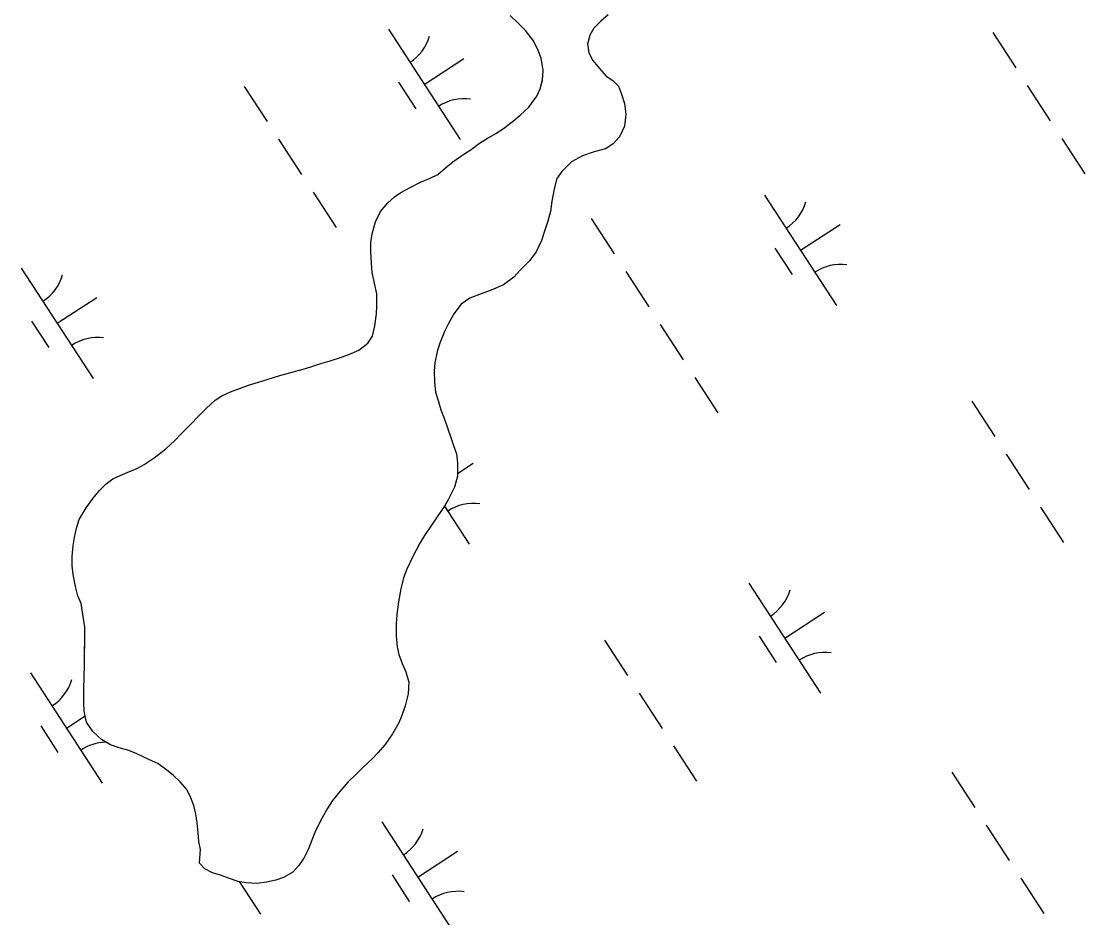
# Model space of a CAD drawing. Extents: x 3953924 to 3974542, y 193747 to 216192.
# Drawn here: x 3963985.5 to 3964389.4, y 208191.3 to 208531.8 of the extents above; entities that cross this region are included whole.
import ezdxf

# ---------------------------------------------------------------- set-up
doc = ezdxf.new("R2010")
doc.units = 0
doc.layers.add('V-TOPO-SHOR', color=7, linetype='Continuous')
doc.layers.add('V-WETL-SWMP', color=7, linetype='Continuous')

msp = doc.modelspace()

# ---------------------------------------------------------------- linework, layer by layer
at = {"layer": 'V-TOPO-SHOR'}
for points in [[(3964208.37, 208534.29), (3964205.65, 208531.84), (3964202.92, 208529.27), (3964201.43, 208526.56), (3964200.55, 208523.12), (3964201.03, 208519.91), (3964202.62, 208516.95), (3964205.06, 208513.86), (3964207.64, 208511.01), (3964210.21, 208509.4), (3964212.3, 208507.17), (3964213.51, 208504.21), (3964214.6, 208500.63), (3964215.08, 208496.57), (3964214.56, 208492.01), (3964212.69, 208487.95), (3964210.34, 208485.26), (3964207.37, 208483.42), (3964203.06, 208482.21), (3964198.62, 208480.76), (3964194.41, 208478.44), (3964190.82, 208474.76), (3964188.96, 208472.06), (3964187.83, 208468.25), (3964186.95, 208463.57), (3964186.44, 208459.63), (3964185.43, 208455.94), (3964184.31, 208452.5), (3964183.05, 208448.56), (3964181.06, 208444.26), (3964178.46, 208440.83), (3964174.99, 208437.27), (3964172.52, 208434.7), (3964168.68, 208431.76), (3964163.99, 208429.69), (3964160.16, 208428.36), (3964155.84, 208426.65), (3964152.63, 208424.33), (3964149.78, 208420.77), (3964147.79, 208417.09), (3964146.3, 208414.01), (3964144.43, 208409.59), (3964143.42, 208406.39), (3964142.54, 208402.09), (3964142.28, 208398.89), (3964142.38, 208394.94), (3964142.85, 208391)], [(3964172.57, 208494.19), (3964175.04, 208496.15), (3964178.26, 208499.21), (3964181.36, 208503.39), (3964182.61, 208506.21), (3964183.49, 208509.54), (3964183.75, 208513.11), (3964182.91, 208517.79), (3964181.82, 208520.75), (3964179.99, 208524.46), (3964177.05, 208528.29), (3964174.36, 208531.01), (3964171.17, 208533.99)], [(3964053.53, 208217.28), (3964052.93, 208220.36), (3964052.71, 208223.57), (3964052.35, 208227.39), (3964051.75, 208230.71), (3964051.03, 208233.92), (3964049.69, 208237.5), (3964048.23, 208240.22), (3964045.9, 208242.94), (3964043.21, 208245.54), (3964040.75, 208247.4), (3964037.32, 208249.88), (3964034.24, 208251.37), (3964029.45, 208253.61), (3964026.38, 208254.86), (3964022.69, 208255.87), (3964019.37, 208256.99), (3964015.93, 208258.98), (3964012.62, 208262.08), (3964010.3, 208265.66), (3964009.33, 208269.85), (3964009.23, 208272.93), (3964009.25, 208277.86), (3964009.4, 208282.91), (3964009.54, 208287.1), (3964009.56, 208290.54), (3964009.59, 208296.58), (3964009.62, 208301.75), (3964009.02, 208305.82), (3964008.31, 208310.75), (3964006.97, 208313.59), (3964006.12, 208317.17), (3964005.16, 208321.73), (3964004.81, 208324.94), (3964004.83, 208328.51), (3964005.22, 208332.69), (3964005.73, 208335.77), (3964006.48, 208339.34), (3964007.48, 208342.66), (3964010.09, 208347.08), (3964012.82, 208350.76), (3964015.3, 208353.71), (3964017.78, 208356.16), (3964020.25, 208357.99), (3964023.09, 208359.33), (3964026.55, 208360.79), (3964029.51, 208362.01), (3964032.23, 208363.47), (3964035.93, 208366.04), (3964040.39, 208369.47), (3964043.85, 208372.65), (3964046.2, 208375.1), (3964049.92, 208378.78), (3964052.52, 208381.6), (3964055.86, 208384.91), (3964059.08, 208387.97), (3964061.67, 208389.56), (3964065.01, 208391.15), (3964068.71, 208392.48), (3964071.79, 208393.58), (3964075.62, 208394.79), (3964078.95, 208395.76), (3964083.64, 208397.33), (3964087.83, 208398.42), (3964092.52, 208399.75), (3964095.48, 208400.6), (3964099.3, 208401.81), (3964102.88, 208402.9), (3964106.71, 208404.11), (3964109.92, 208405.21), (3964113.74, 208406.91), (3964117.08, 208409.61), (3964118.94, 208412.18), (3964119.82, 208416.12), (3964120.46, 208420.67), (3964120.6, 208423.75), (3964120.5, 208428.31), (3964119.66, 208432.38), (3964118.82, 208436.45), (3964118.47, 208439.9), (3964118.24, 208444.21), (3964118.26, 208447.78), (3964118.77, 208451.11), (3964120.02, 208455.66), (3964121.89, 208459.59), (3964124.74, 208462.9), (3964127.21, 208465.11), (3964129.69, 208466.82), (3964133.15, 208468.65), (3964137.1, 208470.72), (3964140.8, 208472.3), (3964143.77, 208473.65), (3964146.61, 208476.22), (3964149.45, 208478.42), (3964153.53, 208481.35), (3964156.38, 208483.19), (3964159.59, 208485.51), (3964162.19, 208487.22), (3964166.02, 208489.3), (3964169.1, 208491.5), (3964172.57, 208494.19)], [(3964142.85, 208391), (3964143.82, 208387.79), (3964144.91, 208384.21), (3964146.13, 208381.13), (3964147.34, 208377.43), (3964148.68, 208373.72), (3964149.65, 208370.76), (3964150.74, 208367.55), (3964151.22, 208364.1), (3964151.19, 208359.05), (3964150.06, 208354.87), (3964147.82, 208350.33), (3964146.21, 208347.62), (3964143.72, 208343.94), (3964140.99, 208340.01), (3964138.64, 208336.58), (3964136.9, 208333.63), (3964134.04, 208328.35), (3964131.92, 208323.8), (3964130.67, 208320.48), (3964129.67, 208316.3), (3964128.78, 208311.38), (3964128.14, 208306.57), (3964127.88, 208303), (3964127.85, 208298.45), (3964128.32, 208294.26), (3964128.92, 208291.3), (3964130.14, 208287.96), (3964131.6, 208284.76), (3964132.69, 208280.81), (3964132.42, 208276.37), (3964131.29, 208271.82), (3964130.04, 208268.13), (3964128.92, 208265.31), (3964126.55, 208261.25), (3964123.7, 208257.2), (3964120.98, 208254.01), (3964118.75, 208251.69), (3964115.16, 208248.26), (3964112.68, 208245.93), (3964109.59, 208242.86), (3964106.49, 208239.31), (3964103.76, 208235.87), (3964101.65, 208232.68), (3964099.16, 208228.14), (3964097.05, 208223.71), (3964095.8, 208220.76), (3964094.55, 208217.57), (3964092.81, 208214), (3964090.95, 208211.18), (3964088.6, 208208.6), (3964085.14, 208206.65), (3964082.18, 208205.56), (3964078.6, 208204.84), (3964075.02, 208204.36), (3964070.96, 208204.63), (3964067.89, 208205.14), (3964064.56, 208206.26), (3964061.12, 208207.51), (3964058.17, 208208.39), (3964055.22, 208209.88), (3964053.14, 208212.11), (3964053.53, 208217.28)]]:
    msp.add_lwpolyline(points, dxfattribs=at)
at = {"layer": 'V-WETL-SWMP'}
for p, q in [((3964174.36, 208531.01), (3964171.17, 208533.99)), ((3964177.05, 208528.29), (3964174.36, 208531.01)), ((3964205.65, 208531.84), (3964202.92, 208529.27)), ((3964124.91, 208528.8), (3964152.19, 208486.9)), ((3964179.99, 208524.46), (3964177.05, 208528.29)), ((3964202.92, 208529.27), (3964201.43, 208526.57)), ((3964354.48, 208527.54), (3964363.2, 208514.13)), ((3964181.82, 208520.75), (3964179.99, 208524.46)), ((3964201.43, 208526.57), (3964200.55, 208523.12)), ((3964200.55, 208523.12), (3964201.03, 208519.92)), ((3964182.91, 208517.79), (3964181.82, 208520.75)), ((3964201.03, 208519.92), (3964202.62, 208516.95)), ((3964138.55, 208507.85), (3964153.63, 208517.67)), ((3964183.75, 208513.11), (3964182.91, 208517.79)), ((3964202.62, 208516.95), (3964205.06, 208513.86)), ((3964183.49, 208509.53), (3964183.75, 208513.11)), ((3964205.06, 208513.86), (3964207.64, 208511.01)), ((3964207.64, 208511.01), (3964210.21, 208509.4)), ((3964070.15, 208507.12), (3964078.88, 208493.71)), ((3964128.81, 208508.67), (3964135.35, 208498.61)), ((3964182.61, 208506.21), (3964183.49, 208509.53)), ((3964210.21, 208509.4), (3964212.3, 208507.17)), ((3964212.3, 208507.17), (3964213.51, 208504.21)), ((3964367.57, 208507.43), (3964376.3, 208494.02)), ((3964178.26, 208499.21), (3964181.36, 208503.39)), ((3964181.36, 208503.39), (3964182.61, 208506.21)), ((3964213.51, 208504.21), (3964214.6, 208500.63)), ((3964175.04, 208496.15), (3964178.26, 208499.21)), ((3964214.6, 208500.63), (3964215.08, 208496.56)), ((3964172.57, 208494.19), (3964175.04, 208496.15)), ((3964215.08, 208496.56), (3964214.56, 208492.01)), ((3964166.02, 208489.3), (3964169.11, 208491.5)), ((3964169.11, 208491.5), (3964172.57, 208494.19)), ((3964214.56, 208492.01), (3964212.69, 208487.95)), ((3964083.25, 208487.01), (3964091.97, 208473.6)), ((3964159.59, 208485.51), (3964162.19, 208487.22)), ((3964162.19, 208487.22), (3964166.02, 208489.3)), ((3964212.69, 208487.95), (3964210.34, 208485.26)), ((3964380.66, 208487.31), (3964389.39, 208473.9)), ((3964153.54, 208481.36), (3964156.38, 208483.19)), ((3964156.38, 208483.19), (3964159.59, 208485.51)), ((3964207.37, 208483.42), (3964203.06, 208482.21)), ((3964210.34, 208485.26), (3964207.37, 208483.42)), ((3964146.61, 208476.22), (3964149.46, 208478.42)), ((3964149.46, 208478.42), (3964153.54, 208481.36)), ((3964194.41, 208478.44), (3964190.82, 208474.76)), ((3964198.61, 208480.76), (3964194.41, 208478.44)), ((3964203.06, 208482.21), (3964198.61, 208480.76)), ((3964143.77, 208473.64), (3964146.61, 208476.22)), ((3964190.82, 208474.76), (3964188.96, 208472.06)), ((3964133.15, 208468.65), (3964137.1, 208470.72)), ((3964137.1, 208470.72), (3964140.8, 208472.3)), ((3964140.8, 208472.3), (3964143.77, 208473.64)), ((3964188.96, 208472.06), (3964187.83, 208468.25)), ((3964096.34, 208466.9), (3964105.07, 208453.49)), ((3964127.22, 208465.11), (3964129.69, 208466.82)), ((3964129.69, 208466.82), (3964133.15, 208468.65)), ((3964187.83, 208468.25), (3964186.95, 208463.57)), ((3964121.89, 208459.59), (3964124.74, 208462.9)), ((3964124.74, 208462.9), (3964127.22, 208465.11)), ((3964186.95, 208463.57), (3964186.44, 208459.63)), ((3964267.8, 208465.84), (3964295.08, 208423.94)), ((3964120.02, 208455.66), (3964121.89, 208459.59)), ((3964186.44, 208459.63), (3964185.43, 208455.94)), ((3964118.77, 208451.11), (3964120.02, 208455.66)), ((3964185.43, 208455.94), (3964184.31, 208452.5)), ((3964201.98, 208456.91), (3964210.71, 208443.5)), ((3964281.44, 208444.89), (3964296.52, 208454.71)), ((3964118.26, 208447.78), (3964118.77, 208451.11)), ((3964184.31, 208452.5), (3964183.05, 208448.56)), ((3964118.24, 208444.21), (3964118.26, 208447.78)), ((3964183.05, 208448.56), (3964181.06, 208444.26)), ((3964118.47, 208439.9), (3964118.24, 208444.21)), ((3964181.06, 208444.26), (3964178.46, 208440.83)), ((3964271.7, 208445.71), (3964278.24, 208435.65)), ((3963985.5, 208438.06), (3964012.78, 208396.15)), ((3964118.82, 208436.45), (3964118.47, 208439.9)), ((3964178.46, 208440.83), (3964174.99, 208437.27)), ((3964120.5, 208428.31), (3964118.82, 208436.45)), ((3964172.51, 208434.7), (3964168.68, 208431.76)), ((3964174.99, 208437.27), (3964172.51, 208434.7)), ((3964215.07, 208436.8), (3964223.8, 208423.39)), ((3964168.68, 208431.76), (3964163.99, 208429.69)), ((3963999.14, 208417.11), (3964014.23, 208426.92)), ((3964120.6, 208423.75), (3964120.5, 208428.31)), ((3964155.85, 208426.65), (3964152.63, 208424.33)), ((3964160.16, 208428.36), (3964155.85, 208426.65)), ((3964163.99, 208429.69), (3964160.16, 208428.36)), ((3964120.46, 208420.67), (3964120.6, 208423.75)), ((3964152.63, 208424.33), (3964149.78, 208420.77)), ((3963989.4, 208417.92), (3963995.95, 208407.87)), ((3964119.82, 208416.12), (3964120.46, 208420.67)), ((3964149.78, 208420.77), (3964147.79, 208417.09)), ((3964118.94, 208412.18), (3964119.82, 208416.12)), ((3964146.3, 208414.02), (3964144.43, 208409.59)), ((3964147.79, 208417.09), (3964146.3, 208414.02)), ((3964228.16, 208416.68), (3964236.89, 208403.27)), ((3964117.08, 208409.61), (3964118.94, 208412.18)), ((3964109.92, 208405.21), (3964113.74, 208406.91)), ((3964113.74, 208406.91), (3964117.08, 208409.61)), ((3964143.42, 208406.39), (3964142.54, 208402.09)), ((3964144.43, 208409.59), (3964143.42, 208406.39)), ((3964095.48, 208400.6), (3964099.3, 208401.81)), ((3964099.3, 208401.81), (3964102.88, 208402.9)), ((3964102.88, 208402.9), (3964106.71, 208404.11)), ((3964106.71, 208404.11), (3964109.92, 208405.21)), ((3964142.54, 208402.09), (3964142.28, 208398.88)), ((3964083.64, 208397.33), (3964087.83, 208398.42)), ((3964087.83, 208398.42), (3964092.52, 208399.75)), ((3964092.52, 208399.75), (3964095.48, 208400.6)), ((3964142.28, 208398.88), (3964142.38, 208394.94)), ((3964068.71, 208392.48), (3964071.79, 208393.58)), ((3964071.79, 208393.58), (3964075.62, 208394.79)), ((3964075.62, 208394.79), (3964078.95, 208395.76)), ((3964078.95, 208395.76), (3964083.64, 208397.33)), ((3964142.38, 208394.94), (3964142.85, 208391)), ((3964241.26, 208396.57), (3964249.99, 208383.16)), ((3964059.08, 208387.97), (3964061.67, 208389.56)), ((3964061.67, 208389.56), (3964065.01, 208391.15)), ((3964065.01, 208391.15), (3964068.71, 208392.48)), ((3964142.85, 208391), (3964143.82, 208387.79)), ((3964055.86, 208384.91), (3964059.08, 208387.97)), ((3964143.82, 208387.79), (3964144.91, 208384.21)), ((3964346.46, 208387.55), (3964355.19, 208374.14)), ((3964049.92, 208378.78), (3964052.52, 208381.6)), ((3964052.52, 208381.6), (3964055.86, 208384.91)), ((3964144.91, 208384.21), (3964146.13, 208381.13)), ((3964046.2, 208375.11), (3964049.92, 208378.78)), ((3964146.13, 208381.13), (3964147.34, 208377.43)), ((3964147.34, 208377.43), (3964148.68, 208373.72)), ((3964043.85, 208372.65), (3964046.2, 208375.11)), ((3964148.68, 208373.72), (3964149.65, 208370.76)), ((3964035.93, 208366.04), (3964040.39, 208369.47)), ((3964040.39, 208369.47), (3964043.85, 208372.65)), ((3964149.65, 208370.76), (3964150.74, 208367.55)), ((3964032.23, 208363.47), (3964035.93, 208366.04)), ((3964150.74, 208367.55), (3964151.22, 208364.1)), ((3964359.56, 208367.43), (3964368.28, 208354.03)), ((3964026.55, 208360.79), (3964029.51, 208362.01)), ((3964029.51, 208362.01), (3964032.23, 208363.47)), ((3964151.22, 208364.1), (3964151.19, 208359.05)), ((3964151.2, 208360.11), (3964157.12, 208363.97)), ((3964017.78, 208356.16), (3964020.25, 208357.99)), ((3964020.25, 208357.99), (3964023.09, 208359.33)), ((3964023.09, 208359.33), (3964026.55, 208360.79)), ((3964151.19, 208359.05), (3964150.06, 208354.87)), ((3964012.82, 208350.76), (3964015.3, 208353.71)), ((3964015.3, 208353.71), (3964017.78, 208356.16)), ((3964150.06, 208354.87), (3964147.82, 208350.33)), ((3964010.09, 208347.08), (3964012.82, 208350.76)), ((3964147.82, 208350.33), (3964146.21, 208347.62)), ((3964007.48, 208342.66), (3964010.09, 208347.08)), ((3964146.21, 208347.62), (3964143.72, 208343.94)), ((3964146.24, 208347.68), (3964155.67, 208333.19)), ((3964372.65, 208347.32), (3964381.38, 208333.91)), ((3964006.48, 208339.34), (3964007.48, 208342.66)), ((3964143.72, 208343.94), (3964140.99, 208340.01)), ((3964005.73, 208335.77), (3964006.48, 208339.34)), ((3964140.99, 208340.01), (3964138.64, 208336.58)), ((3964005.22, 208332.69), (3964005.73, 208335.77)), ((3964136.9, 208333.63), (3964134.04, 208328.35)), ((3964138.64, 208336.58), (3964136.9, 208333.63)), ((3964004.83, 208328.51), (3964005.22, 208332.69)), ((3964004.81, 208324.94), (3964004.83, 208328.51)), ((3964005.16, 208321.73), (3964004.81, 208324.94)), ((3964134.04, 208328.35), (3964131.92, 208323.8)), ((3964006.12, 208317.17), (3964005.16, 208321.73)), ((3964131.92, 208323.8), (3964130.67, 208320.48)), ((3964006.97, 208313.59), (3964006.12, 208317.17)), ((3964130.67, 208320.48), (3964129.67, 208316.3)), ((3964261.81, 208318.48), (3964289.09, 208276.58)), ((3964008.31, 208310.75), (3964006.97, 208313.59)), ((3964129.67, 208316.3), (3964128.78, 208311.38)), ((3964009.02, 208305.82), (3964008.31, 208310.75)), ((3964128.78, 208311.38), (3964128.14, 208306.57)), ((3964009.62, 208301.75), (3964009.02, 208305.82)), ((3964128.14, 208306.57), (3964127.87, 208303)), ((3964275.45, 208297.53), (3964290.54, 208307.35)), ((3964009.54, 208287.1), (3964009.62, 208301.75)), ((3964127.87, 208303), (3964127.85, 208298.45)), ((3964127.85, 208298.45), (3964128.32, 208294.26)), ((3964207.06, 208296.8), (3964215.79, 208283.39)), ((3964265.71, 208298.35), (3964272.26, 208288.29)), ((3964128.32, 208294.26), (3964128.92, 208291.3)), ((3964128.92, 208291.3), (3964130.14, 208287.96)), ((3964009.4, 208282.91), (3964009.54, 208287.1)), ((3964130.14, 208287.96), (3964131.6, 208284.76)), ((3964131.6, 208284.76), (3964132.69, 208280.81)), ((3963988.99, 208284.35), (3964016.27, 208242.45)), ((3964009.25, 208277.86), (3964009.4, 208282.91)), ((3964132.69, 208280.81), (3964132.42, 208276.37)), ((3964009.23, 208272.93), (3964009.25, 208277.86)), ((3964132.42, 208276.37), (3964131.29, 208271.82)), ((3964220.15, 208276.69), (3964228.88, 208263.28)), ((3964009.33, 208269.85), (3964009.23, 208272.93)), ((3964010.3, 208265.66), (3964009.33, 208269.85)), ((3964131.29, 208271.82), (3964130.04, 208268.13)), ((3963992.89, 208264.22), (3963999.43, 208254.16)), ((3964002.63, 208263.4), (3964009.75, 208268.04)), ((3964012.62, 208262.08), (3964010.3, 208265.66)), ((3964128.92, 208265.31), (3964126.55, 208261.25)), ((3964130.04, 208268.13), (3964128.92, 208265.31)), ((3964015.93, 208258.98), (3964012.62, 208262.08)), ((3964126.55, 208261.25), (3964123.7, 208257.2)), ((3964019.37, 208256.99), (3964015.93, 208258.98)), ((3964022.69, 208255.87), (3964019.37, 208256.99)), ((3964123.7, 208257.2), (3964120.97, 208254.01)), ((3964233.24, 208256.58), (3964241.97, 208243.17)), ((3964026.38, 208254.86), (3964022.69, 208255.87)), ((3964029.45, 208253.61), (3964026.38, 208254.86)), ((3964034.25, 208251.37), (3964029.45, 208253.61)), ((3964120.97, 208254.01), (3964118.75, 208251.68)), ((3964037.32, 208249.88), (3964034.25, 208251.37)), ((3964040.75, 208247.4), (3964037.32, 208249.88)), ((3964115.16, 208248.26), (3964112.68, 208245.93)), ((3964118.75, 208251.68), (3964115.16, 208248.26)), ((3964043.21, 208245.54), (3964040.75, 208247.4)), ((3964045.9, 208242.94), (3964043.21, 208245.54)), ((3964112.68, 208245.93), (3964109.59, 208242.86)), ((3964338.88, 208246.59), (3964347.61, 208233.18)), ((3964048.23, 208240.22), (3964045.9, 208242.94)), ((3964049.7, 208237.5), (3964048.23, 208240.22)), ((3964109.59, 208242.86), (3964106.49, 208239.31)), ((3964051.03, 208233.92), (3964049.7, 208237.5)), ((3964106.49, 208239.31), (3964103.76, 208235.87)), ((3964051.75, 208230.71), (3964051.03, 208233.92)), ((3964101.65, 208232.68), (3964099.16, 208228.14)), ((3964103.76, 208235.87), (3964101.65, 208232.68)), ((3964052.35, 208227.39), (3964051.75, 208230.71)), ((3964099.16, 208228.14), (3964097.05, 208223.71)), ((3964052.7, 208223.57), (3964052.35, 208227.39)), ((3964122.41, 208227.74), (3964149.69, 208185.83)), ((3964351.98, 208226.48), (3964360.71, 208213.07)), ((3964052.93, 208220.36), (3964052.7, 208223.57)), ((3964053.53, 208217.28), (3964052.93, 208220.36)), ((3964095.8, 208220.76), (3964094.55, 208217.57)), ((3964097.05, 208223.71), (3964095.8, 208220.76)), ((3964053.14, 208212.11), (3964053.53, 208217.28)), ((3964094.55, 208217.57), (3964092.81, 208214)), ((3964136.05, 208206.79), (3964151.13, 208216.6)), ((3964055.22, 208209.88), (3964053.14, 208212.11)), ((3964092.81, 208214), (3964090.95, 208211.18)), ((3964058.17, 208208.39), (3964055.22, 208209.88)), ((3964061.12, 208207.51), (3964058.17, 208208.39)), ((3964088.6, 208208.6), (3964085.14, 208206.65)), ((3964090.95, 208211.18), (3964088.6, 208208.6)), ((3964064.56, 208206.26), (3964061.12, 208207.51)), ((3964067.89, 208205.14), (3964064.56, 208206.26)), ((3964070.96, 208204.63), (3964067.89, 208205.14)), ((3964068.3, 208205.07), (3964076.38, 208192.65)), ((3964075.02, 208204.36), (3964070.96, 208204.63)), ((3964078.6, 208204.83), (3964075.02, 208204.36)), ((3964082.18, 208205.56), (3964078.6, 208204.83)), ((3964085.14, 208206.65), (3964082.18, 208205.56)), ((3964126.31, 208207.6), (3964132.86, 208197.55)), ((3964365.07, 208206.36), (3964373.8, 208192.95))]:
    msp.add_line(p, q, dxfattribs=at)
for centre, start, end in [((3964123.68, 208531.13), 302.2901, 343.8338), ((3964153.81, 208484.83), 82.2901, 123.8337), ((3964266.57, 208468.17), 302.2901, 343.8338), ((3964296.7, 208421.87), 82.2901, 123.8337), ((3963984.27, 208440.38), 302.2901, 343.8338), ((3964014.41, 208394.09), 82.2901, 123.8337), ((3964157.3, 208331.13), 82.2901, 123.8337), ((3964260.58, 208320.81), 302.2901, 343.8338), ((3964290.72, 208274.51), 82.2901, 123.8337), ((3963987.76, 208286.68), 302.2901, 343.8338), ((3964017.9, 208240.38), 90.8938, 123.8337), ((3964121.18, 208230.06), 302.2901, 343.8338), ((3964151.32, 208183.77), 82.2901, 123.8337)]:
    msp.add_arc(centre, 17.62, start, end, dxfattribs=at)

doc.saveas('drawing.dxf')
